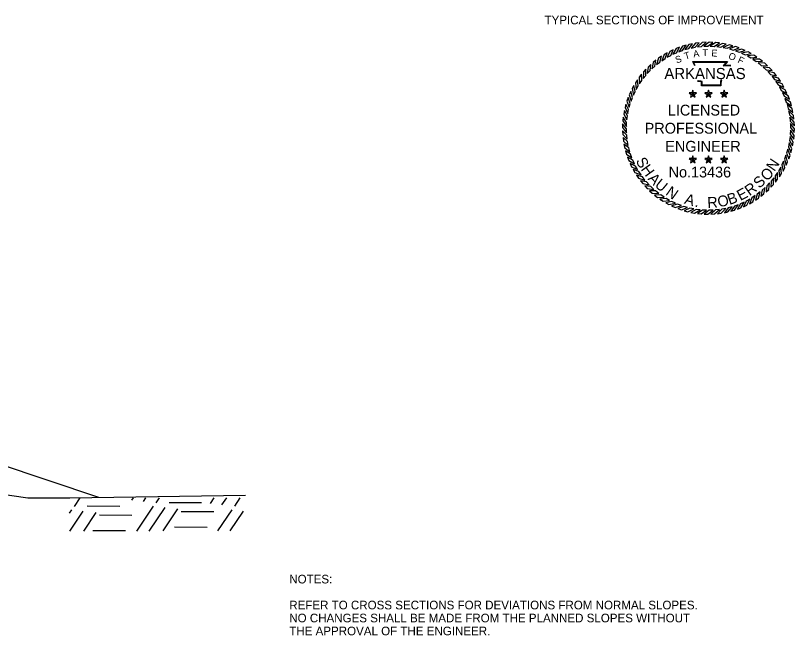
# Model space of a CAD drawing. Extents: x 1001270 to 1003428, y 1840152 to 1842912.
# Drawn here: x 1001374.4 to 1001428.5, y 1842158.1 to 1842201.1 of the extents above; entities that cross this region are included whole.
import ezdxf

# ---------------------------------------------------------------- set-up
doc = ezdxf.new("R2010")
doc.units = 0
for name, color, linetype in [('1', 7, 'Continuous'), ('19', 7, 'Continuous'), ('G-ANNO-SYMB', 7, 'Continuous')]:
    doc.layers.add(name, color=color, linetype=linetype)

msp = doc.modelspace()

# ---------------------------------------------------------------- linework, layer by layer
at = {"layer": '19'}
for p, q in [((1001380.202, 1842167.681), (1001365.9, 1842172.448)), ((1001378.515, 1842167.064), (1001378.907, 1842167.647)), ((1001382.5, 1842167.498), (1001382.606, 1842167.648)), ((1001383.295, 1842167.407), (1001383.461, 1842167.651)), ((1001384.19, 1842167.314), (1001384.416, 1842167.653)), ((1001387.955, 1842167.259), (1001388.216, 1842167.654)), ((1001388.749, 1842167.167), (1001389.081, 1842167.656)), ((1001389.645, 1842167.075), (1001390.025, 1842167.649)), ((1001379.404, 1842167.103), (1001381.663, 1842167.082)), ((1001382.852, 1842165.351), (1001384.005, 1842167.072)), ((1001383.707, 1842165.354), (1001384.799, 1842166.98)), ((1001384.662, 1842165.356), (1001385.695, 1842166.888)), ((1001385.078, 1842167.344), (1001387.339, 1842167.332)), ((1001378.175, 1842166.596), (1001378.329, 1842166.822)), ((1001378.198, 1842165.348), (1001379.124, 1842166.73)), ((1001379.153, 1842165.35), (1001380.019, 1842166.638)), ((1001380.244, 1842166.474), (1001382.503, 1842166.453)), ((1001385.908, 1842166.715), (1001388.179, 1842166.703)), ((1001388.463, 1842165.357), (1001389.459, 1842166.833)), ((1001389.317, 1842165.359), (1001390.254, 1842166.741)), ((1001379.791, 1842165.395), (1001382.061, 1842165.382)), ((1001385.466, 1842165.645), (1001387.726, 1842165.624))]:
    msp.add_line(p, q, dxfattribs=at)
for points in [[(1001296.221, 1842176.634), (1001299.91, 1842176.411), (1001304.093, 1842175.76), (1001307.815, 1842174.527), (1001309.967, 1842173.924), (1001321.546, 1842170.597), (1001323.958, 1842170.518), (1001338.494, 1842171.096), (1001350.395, 1842170.749), (1001353.487, 1842170.546), (1001356.033, 1842170.375), (1001363.821, 1842168.673), (1001370.478, 1842168.355), (1001375.271, 1842167.658), (1001378.188, 1842167.647)], [(1001378.188, 1842167.647), (1001390.394, 1842167.85)]]:
    msp.add_lwpolyline(points, dxfattribs=at)
at = {"layer": 'G-ANNO-SYMB'}
for points in [[(1001420.078, 1842198.751), (1001419.846, 1842198.641), (1001419.653, 1842198.227), (1001419.896, 1842198.36)], [(1001420.513, 1842198.926), (1001420.273, 1842198.834), (1001420.048, 1842198.436), (1001420.3, 1842198.55)], [(1001420.96, 1842199.066), (1001420.714, 1842198.993), (1001420.458, 1842198.614), (1001420.719, 1842198.708)], [(1001421.416, 1842199.17), (1001421.165, 1842199.117), (1001420.881, 1842198.76), (1001421.148, 1842198.833)], [(1001421.88, 1842199.239), (1001421.625, 1842199.206), (1001421.314, 1842198.871), (1001421.586, 1842198.923)], [(1001422.347, 1842199.27), (1001422.091, 1842199.257), (1001421.754, 1842198.948), (1001422.029, 1842198.979)], [(1001422.816, 1842199.265), (1001422.559, 1842199.273), (1001422.199, 1842198.991), (1001422.476, 1842199)], [(1001423.282, 1842199.224), (1001423.027, 1842199.251), (1001422.646, 1842198.999), (1001422.923, 1842198.986)], [(1001423.744, 1842199.145), (1001423.492, 1842199.193), (1001423.092, 1842198.971), (1001423.367, 1842198.936)], [(1001424.198, 1842199.031), (1001423.951, 1842199.098), (1001423.535, 1842198.908), (1001423.806, 1842198.852)], [(1001424.642, 1842198.882), (1001424.401, 1842198.968), (1001423.971, 1842198.811), (1001424.237, 1842198.734)], [(1001425.073, 1842198.698), (1001424.839, 1842198.803), (1001424.398, 1842198.68), (1001424.658, 1842198.582)], [(1001419.256, 1842198.302), (1001419.045, 1842198.158), (1001418.919, 1842197.718), (1001419.138, 1842197.888)], [(1001419.658, 1842198.543), (1001419.436, 1842198.415), (1001419.276, 1842197.987), (1001419.507, 1842198.139)], [(1001425.488, 1842198.481), (1001425.263, 1842198.604), (1001424.814, 1842198.516), (1001425.065, 1842198.398)], [(1001425.885, 1842198.232), (1001425.67, 1842198.372), (1001425.216, 1842198.32), (1001425.457, 1842198.183)], [(1001418.515, 1842197.731), (1001418.329, 1842197.555), (1001418.273, 1842197.101), (1001418.462, 1842197.303)], [(1001418.874, 1842198.031), (1001418.675, 1842197.87), (1001418.584, 1842197.422), (1001418.789, 1842197.609)], [(1001426.261, 1842197.952), (1001426.058, 1842198.109), (1001425.601, 1842198.093), (1001425.83, 1842197.937)], [(1001426.614, 1842197.644), (1001426.424, 1842197.816), (1001425.967, 1842197.836), (1001426.183, 1842197.663)], [(1001418.18, 1842197.403), (1001418.008, 1842197.213), (1001417.988, 1842196.756), (1001418.161, 1842196.972)], [(1001426.942, 1842197.309), (1001426.765, 1842197.496), (1001426.312, 1842197.552), (1001426.514, 1842197.362)], [(1001427.242, 1842196.95), (1001427.081, 1842197.15), (1001426.633, 1842197.241), (1001426.82, 1842197.036)], [(1001417.593, 1842196.674), (1001417.453, 1842196.459), (1001417.504, 1842196.005), (1001417.642, 1842196.246)], [(1001417.872, 1842197.05), (1001417.716, 1842196.847), (1001417.732, 1842196.39), (1001417.887, 1842196.619)], [(1001427.513, 1842196.568), (1001427.368, 1842196.78), (1001426.929, 1842196.906), (1001427.099, 1842196.687)], [(1001417.344, 1842196.277), (1001417.221, 1842196.052), (1001417.308, 1842195.603), (1001417.426, 1842195.854)], [(1001427.754, 1842196.166), (1001427.626, 1842196.389), (1001427.198, 1842196.549), (1001427.35, 1842196.317)], [(1001427.962, 1842195.746), (1001427.852, 1842195.978), (1001427.438, 1842196.171), (1001427.571, 1842195.929)], [(1001417.127, 1842195.862), (1001417.022, 1842195.628), (1001417.144, 1842195.187), (1001417.242, 1842195.447)], [(1001421.427, 1842195.682), (1001421.366, 1842195.767), (1001421.167, 1842195.767), (1001421.328, 1842195.65)], [(1001421.427, 1842195.682), (1001421.328, 1842195.65), (1001421.266, 1842195.462), (1001421.427, 1842195.578)], [(1001421.427, 1842195.682), (1001421.488, 1842195.767), (1001421.427, 1842195.955), (1001421.366, 1842195.767)], [(1001421.427, 1842195.682), (1001421.526, 1842195.65), (1001421.686, 1842195.767), (1001421.488, 1842195.767)], [(1001421.427, 1842195.682), (1001421.427, 1842195.578), (1001421.587, 1842195.462), (1001421.526, 1842195.65)], [(1001422.518, 1842195.682), (1001422.456, 1842195.767), (1001422.258, 1842195.767), (1001422.419, 1842195.65)], [(1001422.518, 1842195.682), (1001422.419, 1842195.65), (1001422.357, 1842195.462), (1001422.518, 1842195.578)], [(1001422.518, 1842195.682), (1001422.579, 1842195.767), (1001422.518, 1842195.955), (1001422.456, 1842195.767)], [(1001422.518, 1842195.682), (1001422.617, 1842195.65), (1001422.777, 1842195.767), (1001422.579, 1842195.767)], [(1001422.518, 1842195.682), (1001422.518, 1842195.578), (1001422.678, 1842195.462), (1001422.617, 1842195.65)], [(1001423.609, 1842195.682), (1001423.547, 1842195.767), (1001423.349, 1842195.767), (1001423.51, 1842195.65)], [(1001423.609, 1842195.682), (1001423.51, 1842195.65), (1001423.448, 1842195.462), (1001423.609, 1842195.578)], [(1001423.609, 1842195.682), (1001423.67, 1842195.767), (1001423.609, 1842195.955), (1001423.547, 1842195.767)], [(1001423.609, 1842195.682), (1001423.708, 1842195.65), (1001423.868, 1842195.767), (1001423.67, 1842195.767)], [(1001423.609, 1842195.682), (1001423.609, 1842195.578), (1001423.769, 1842195.462), (1001423.708, 1842195.65)], [(1001428.137, 1842195.312), (1001428.045, 1842195.551), (1001427.647, 1842195.777), (1001427.761, 1842195.524)], [(1001416.793, 1842194.987), (1001416.726, 1842194.74), (1001416.916, 1842194.324), (1001416.972, 1842194.595)], [(1001416.943, 1842195.431), (1001416.857, 1842195.19), (1001417.013, 1842194.76), (1001417.09, 1842195.026)], [(1001428.277, 1842194.865), (1001428.204, 1842195.111), (1001427.825, 1842195.367), (1001427.919, 1842195.106)], [(1001416.679, 1842194.533), (1001416.632, 1842194.281), (1001416.854, 1842193.881), (1001416.888, 1842194.156)], [(1001428.381, 1842194.408), (1001428.328, 1842194.659), (1001427.97, 1842194.944), (1001428.044, 1842194.676)], [(1001428.449, 1842193.945), (1001428.417, 1842194.199), (1001428.082, 1842194.511), (1001428.134, 1842194.239)], [(1001416.601, 1842194.071), (1001416.574, 1842193.816), (1001416.826, 1842193.435), (1001416.839, 1842193.712)], [(1001428.481, 1842193.477), (1001428.468, 1842193.734), (1001428.159, 1842194.071), (1001428.19, 1842193.795)], [(1001416.559, 1842193.605), (1001416.552, 1842193.348), (1001416.833, 1842192.988), (1001416.825, 1842193.265)], [(1001428.476, 1842193.009), (1001428.483, 1842193.265), (1001428.202, 1842193.626), (1001428.211, 1842193.349)], [(1001416.554, 1842193.136), (1001416.567, 1842192.88), (1001416.876, 1842192.543), (1001416.845, 1842192.818)], [(1001428.434, 1842192.542), (1001428.462, 1842192.797), (1001428.209, 1842193.179), (1001428.196, 1842192.902)], [(1001416.586, 1842192.669), (1001416.619, 1842192.414), (1001416.953, 1842192.103), (1001416.901, 1842192.375)], [(1001428.242, 1842191.626), (1001428.309, 1842191.874), (1001428.119, 1842192.29), (1001428.063, 1842192.018)], [(1001428.356, 1842192.08), (1001428.404, 1842192.333), (1001428.182, 1842192.732), (1001428.147, 1842192.457)], [(1001416.654, 1842192.205), (1001416.707, 1842191.954), (1001417.065, 1842191.67), (1001416.992, 1842191.937)], [(1001416.759, 1842191.749), (1001416.831, 1842191.503), (1001417.21, 1842191.247), (1001417.116, 1842191.508)], [(1001428.092, 1842191.182), (1001428.179, 1842191.424), (1001428.022, 1842191.853), (1001427.945, 1842191.587)], [(1001416.899, 1842191.302), (1001416.99, 1842191.062), (1001417.388, 1842190.837), (1001417.274, 1842191.089)], [(1001421.427, 1842191.114), (1001421.366, 1842191.198), (1001421.167, 1842191.198), (1001421.328, 1842191.082)], [(1001421.427, 1842191.114), (1001421.488, 1842191.198), (1001421.427, 1842191.387), (1001421.366, 1842191.198)], [(1001421.427, 1842191.114), (1001421.526, 1842191.082), (1001421.686, 1842191.198), (1001421.488, 1842191.198)], [(1001422.518, 1842191.114), (1001422.456, 1842191.198), (1001422.258, 1842191.198), (1001422.419, 1842191.082)], [(1001422.518, 1842191.114), (1001422.579, 1842191.198), (1001422.518, 1842191.387), (1001422.456, 1842191.198)], [(1001422.518, 1842191.114), (1001422.617, 1842191.082), (1001422.777, 1842191.198), (1001422.579, 1842191.198)], [(1001423.609, 1842191.114), (1001423.547, 1842191.198), (1001423.349, 1842191.198), (1001423.51, 1842191.082)], [(1001423.609, 1842191.114), (1001423.67, 1842191.198), (1001423.609, 1842191.387), (1001423.547, 1842191.198)], [(1001423.609, 1842191.114), (1001423.708, 1842191.082), (1001423.868, 1842191.198), (1001423.67, 1842191.198)], [(1001427.909, 1842190.751), (1001428.013, 1842190.985), (1001427.891, 1842191.426), (1001427.793, 1842191.167)], [(1001417.073, 1842190.867), (1001417.183, 1842190.635), (1001417.598, 1842190.442), (1001417.464, 1842190.685)], [(1001421.427, 1842191.114), (1001421.328, 1842191.082), (1001421.266, 1842190.894), (1001421.427, 1842191.01)], [(1001421.427, 1842191.114), (1001421.427, 1842191.01), (1001421.587, 1842190.894), (1001421.526, 1842191.082)], [(1001422.518, 1842191.114), (1001422.419, 1842191.082), (1001422.357, 1842190.894), (1001422.518, 1842191.01)], [(1001422.518, 1842191.114), (1001422.518, 1842191.01), (1001422.678, 1842190.894), (1001422.617, 1842191.082)], [(1001423.609, 1842191.114), (1001423.51, 1842191.082), (1001423.448, 1842190.894), (1001423.609, 1842191.01)], [(1001423.609, 1842191.114), (1001423.609, 1842191.01), (1001423.769, 1842190.894), (1001423.708, 1842191.082)], [(1001427.691, 1842190.336), (1001427.814, 1842190.561), (1001427.727, 1842191.01), (1001427.609, 1842190.759)], [(1001417.282, 1842190.447), (1001417.409, 1842190.225), (1001417.838, 1842190.065), (1001417.685, 1842190.296)], [(1001427.163, 1842189.563), (1001427.32, 1842189.767), (1001427.304, 1842190.224), (1001427.148, 1842189.994)], [(1001427.442, 1842189.939), (1001427.583, 1842190.154), (1001427.531, 1842190.609), (1001427.394, 1842190.368)], [(1001417.522, 1842190.045), (1001417.667, 1842189.834), (1001418.106, 1842189.708), (1001417.936, 1842189.927)], [(1001417.793, 1842189.664), (1001417.954, 1842189.464), (1001418.402, 1842189.373), (1001418.216, 1842189.578)], [(1001426.855, 1842189.21), (1001427.027, 1842189.401), (1001427.047, 1842189.858), (1001426.874, 1842189.641)], [(1001418.094, 1842189.304), (1001418.27, 1842189.118), (1001418.724, 1842189.062), (1001418.522, 1842189.252)], [(1001426.161, 1842188.582), (1001426.361, 1842188.743), (1001426.452, 1842189.191), (1001426.247, 1842189.005)], [(1001426.52, 1842188.883), (1001426.707, 1842189.059), (1001426.763, 1842189.513), (1001426.573, 1842189.311)], [(1001418.421, 1842188.969), (1001418.612, 1842188.797), (1001419.069, 1842188.777), (1001418.852, 1842188.951)], [(1001418.774, 1842188.661), (1001418.978, 1842188.505), (1001419.435, 1842188.521), (1001419.205, 1842188.676)], [(1001425.377, 1842188.071), (1001425.599, 1842188.198), (1001425.76, 1842188.627), (1001425.528, 1842188.474)], [(1001425.779, 1842188.311), (1001425.991, 1842188.456), (1001426.117, 1842188.896), (1001425.898, 1842188.726)], [(1001419.15, 1842188.382), (1001419.365, 1842188.242), (1001419.82, 1842188.294), (1001419.579, 1842188.431)], [(1001419.547, 1842188.133), (1001419.772, 1842188.01), (1001420.221, 1842188.097), (1001419.97, 1842188.215)], [(1001419.962, 1842187.916), (1001420.196, 1842187.811), (1001420.637, 1842187.933), (1001420.378, 1842188.031)], [(1001424.076, 1842187.548), (1001424.322, 1842187.62), (1001424.577, 1842187.999), (1001424.317, 1842187.905)], [(1001424.523, 1842187.688), (1001424.762, 1842187.779), (1001424.988, 1842188.177), (1001424.735, 1842188.063)], [(1001424.957, 1842187.862), (1001425.189, 1842187.972), (1001425.382, 1842188.387), (1001425.14, 1842188.253)], [(1001420.393, 1842187.732), (1001420.635, 1842187.646), (1001421.064, 1842187.802), (1001420.798, 1842187.879)], [(1001420.837, 1842187.582), (1001421.085, 1842187.515), (1001421.501, 1842187.705), (1001421.229, 1842187.761)], [(1001421.291, 1842187.468), (1001421.543, 1842187.421), (1001421.943, 1842187.643), (1001421.668, 1842187.677)], [(1001421.753, 1842187.39), (1001422.008, 1842187.363), (1001422.39, 1842187.615), (1001422.113, 1842187.628)], [(1001422.22, 1842187.348), (1001422.476, 1842187.341), (1001422.837, 1842187.622), (1001422.56, 1842187.614)], [(1001422.688, 1842187.343), (1001422.944, 1842187.356), (1001423.282, 1842187.665), (1001423.006, 1842187.635)], [(1001423.156, 1842187.375), (1001423.41, 1842187.408), (1001423.722, 1842187.742), (1001423.45, 1842187.69)], [(1001423.619, 1842187.443), (1001423.87, 1842187.496), (1001424.155, 1842187.854), (1001423.887, 1842187.781)]]:
    msp.add_lwpolyline(points, close=True, dxfattribs=at)
for points in [[(1001421.562, 1842197.637), (1001421.423, 1842197.938), (1001423.829, 1842197.939), (1001423.628, 1842197.687), (1001423.792, 1842197.689), (1001423.928, 1842197.691), (1001424.065, 1842197.676)], [(1001421.596, 1842197.653), (1001421.482, 1842197.9), (1001423.75, 1842197.901), (1001423.548, 1842197.648), (1001423.792, 1842197.651), (1001423.926, 1842197.652), (1001424.06, 1842197.638)], [(1001423.45, 1842196.628), (1001423.409, 1842196.595), (1001423.395, 1842196.545), (1001423.382, 1842196.42), (1001423.382, 1842196.254), (1001422.038, 1842196.254), (1001422.038, 1842196.478), (1001422.038, 1842196.528), (1001421.984, 1842196.545), (1001421.793, 1842196.545), (1001421.759, 1842196.597)], [(1001423.426, 1842196.658), (1001423.375, 1842196.617), (1001423.358, 1842196.552), (1001423.344, 1842196.422), (1001423.344, 1842196.292), (1001422.077, 1842196.292), (1001422.077, 1842196.478), (1001422.077, 1842196.557), (1001421.99, 1842196.583), (1001421.813, 1842196.583), (1001421.791, 1842196.618)]]:
    msp.add_lwpolyline(points, dxfattribs=at)

# ---------------------------------------------------------------- texts
at = {"layer": '1'}
msp.add_text('TYPICAL SECTIONS OF IMPROVEMENT', height=0.6, dxfattribs=at).set_placement((1001411.138, 1842200.515))
at = {"layer": '19'}
for s, p in [('NOTES:', (1001393.423, 1842161.716)), ('REFER TO CROSS SECTIONS FOR DEVIATIONS FROM NORMAL SLOPES.', (1001393.423, 1842159.916)), ('NO CHANGES SHALL BE MADE FROM THE PLANNED SLOPES WITHOUT', (1001393.423, 1842159.016)), ('THE APPROVAL OF THE ENGINEER.', (1001393.423, 1842158.116))]:
    msp.add_text(s, height=0.6, dxfattribs=at).set_placement(p)
at = {"layer": 'G-ANNO-SYMB'}
for s, height, rotation, p in [('T', 0.475, 1.4789, (1001422.102, 1842198.31)), ('E', 0.475, 356.672, (1001422.709, 1842198.296)), ('S', 0.475, 19.7726, (1001420.309, 1842197.795)), ('T', 0.475, 16.9015, (1001420.912, 1842198.066)), ('A', 0.475, 8.6788, (1001421.489, 1842198.216)), ('O', 0.475, 341.2218, (1001423.862, 1842198.133)), ('F', 0.475, 335.3628, (1001424.501, 1842197.883)), ('ARKANSAS', 0.7747, 360, (1001419.456, 1842196.715)), ('LICENSED', 0.75, 360, (1001419.696, 1842194.186)), ('PROFESSIONAL', 0.75, 360, (1001418.089, 1842192.932)), ('ENGINEER', 0.75, 360, (1001419.518, 1842191.677)), ('S', 0.75, 298.1636, (1001417.45, 1842191.047)), ('N', 0.75, 56.1007, (1001427.092, 1842190.263)), ('H', 0.75, 305.619, (1001417.792, 1842190.459)), ('No.13436', 0.747, 360, (1001419.754, 1842189.89)), ('O', 0.75, 44.7757, (1001426.571, 1842189.588)), ('A', 0.75, 313.4472, (1001418.268, 1842189.775)), ('U', 0.75, 320.9026, (1001418.735, 1842189.286)), ('S', 0.75, 43.4878, (1001426.055, 1842189.091)), ('N', 0.75, 324.9326, (1001419.491, 1842188.727)), ('E', 0.75, 27.8315, (1001424.732, 1842188.249)), ('R', 0.75, 35.6597, (1001425.366, 1842188.581)), ('A', 0.75, 343.0991, (1001420.799, 1842188.084)), ('R', 0.75, 3.2287, (1001422.455, 1842187.77)), ('O', 0.75, 11.4296, (1001423.223, 1842187.819)), ('B', 0.75, 18.885, (1001423.974, 1842187.978)), ('.', 0.75, 351.3, (1001421.536, 1842187.865))]:
    msp.add_text(s, height=height, rotation=rotation, dxfattribs=at).set_placement(p)

doc.saveas('drawing.dxf')
